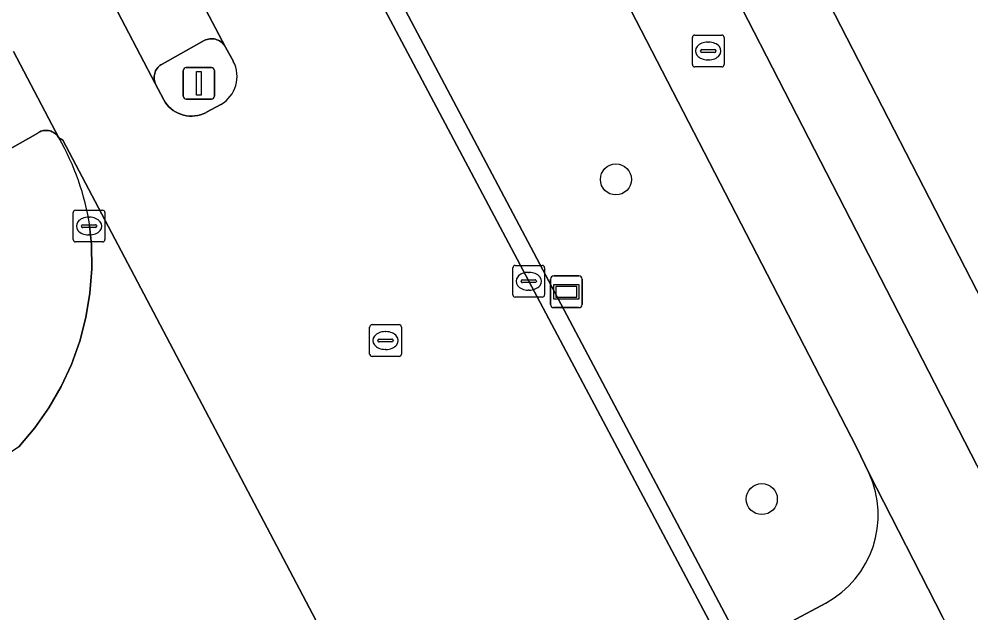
# Model space of a CAD drawing. Extents: x 158835 to 160077, y 386387 to 387778.
# Drawn here: x 159192.31 to 159222.31, y 387194.01 to 387212.72 of the extents above; entities that cross this region are included whole.
import ezdxf

# ---------------------------------------------------------------- set-up
doc = ezdxf.new("R2010")
doc.units = 0
for name, color, linetype in [('IMGEO_Berm_groen', 7, 'Continuous'), ('IMGEO_Boom', 7, 'Continuous'), ('IMGEO_Fietspad_open', 7, 'Continuous'), ('IMGEO_Groenvoorziening', 7, 'Continuous'), ('IMGEO_Kolk', 7, 'Continuous'), ('IMGEO_Lichtmast', 7, 'Continuous'), ('IMGEO_Rijbaan_lokaal_gesloten', 7, 'Continuous'), ('IMGEO_Rijbaan_lokaal_open', 7, 'Continuous'), ('IMGEO_Rioolput', 7, 'Continuous'), ('IMGEO_Straatnaambord', 7, 'Continuous'), ('IMGEO_Verkeerseiland_open', 7, 'Continuous'), ('IMGEO_Voetpad_open', 7, 'Continuous')]:
    doc.layers.add(name, color=color, linetype=linetype)

msp = doc.modelspace()

# ---------------------------------------------------------------- linework, layer by layer
at = {"layer": 'IMGEO_Berm_groen'}
for points in [[(159206.428, 387216.609), (159203.451, 387214.949), (159215.118, 387192.924), (159217.735, 387194.326)], [(159219.098, 387198.409), (159218.699, 387199.234), (159210.922, 387214.299)]]:
    msp.add_lwpolyline(points, dxfattribs=at)
msp.add_arc((159216.221, 387197.101), 3.161, 298.6266, 24.453, dxfattribs=at)
at = {"layer": 'IMGEO_Boom'}
for centre in [(159211.115, 387207.671), (159215.714, 387197.601)]:
    msp.add_circle(centre, 0.489, dxfattribs=at)
at = {"layer": 'IMGEO_Fietspad_open'}
for points in [[(159246.877, 387152.643), (159244.976, 387156.087), (159244.971, 387156.096), (159242.006, 387161.355), (159241.987, 387161.499), (159241.072, 387163.276), (159239.654, 387165.944), (159224.192, 387195.365), (159212.826, 387217.468), (159196.082, 387250), (159193.579, 387254.862), (159185.609, 387270.852), (159175.995, 387292.396), (159167.405, 387314.468)], [(159174.345, 387288.581), (159180.896, 387273.22), (159181.018, 387272.967), (159181.489, 387272.084), (159181.659, 387271.751), (159184.145, 387266.89), (159185.449, 387264.066), (159190.257, 387254.734), (159192.678, 387250), (159206.417, 387223.141), (159207.885, 387220.391), (159210.335, 387215.453), (159210.455, 387215.21), (159210.922, 387214.299), (159218.699, 387199.234), (159219.098, 387198.409), (159221.42, 387193.868)], [(159195.175, 387213.413), (159196.6, 387210.691), (159196.593, 387210.708), (159196.58, 387210.75), (159196.57, 387210.792), (159196.564, 387210.835), (159196.562, 387210.878), (159196.564, 387210.921), (159196.57, 387210.964), (159196.58, 387211.007), (159196.593, 387211.048), (159196.61, 387211.088), (159196.631, 387211.126), (159196.654, 387211.162), (159196.681, 387211.196), (159196.711, 387211.227), (159196.744, 387211.256), (159196.779, 387211.282), (159196.816, 387211.304), (159198.14, 387212.05), (159198.187, 387212.071), (159198.23, 387212.085), (159198.274, 387212.095), (159198.319, 387212.102), (159198.365, 387212.104), (159198.41, 387212.102), (159198.455, 387212.096), (159198.5, 387212.087), (159198.543, 387212.073), (159198.585, 387212.055), (159198.625, 387212.034), (159198.663, 387212.009), (159198.699, 387211.981), (159198.732, 387211.95), (159198.762, 387211.916), (159198.789, 387211.88), (159198.813, 387211.841), (159197.359, 387214.597)], [(159192.029, 387208.64), (159192.895, 387209.134), (159192.921, 387209.151), (159192.957, 387209.171), (159192.995, 387209.187), (159193.034, 387209.199), (159193.074, 387209.209), (159193.114, 387209.214), (159193.155, 387209.216), (159193.196, 387209.214), (159193.237, 387209.209), (159193.277, 387209.2), (159193.316, 387209.188), (159193.353, 387209.172), (159193.389, 387209.152), (159193.424, 387209.13), (159193.456, 387209.105), (159193.485, 387209.077), (159193.513, 387209.046), (159193.537, 387209.013), (159193.558, 387208.978), (159192.128, 387211.706)], [(159221.642, 387193.435), (159221.42, 387193.868), (159219.098, 387198.409)], [(159217.735, 387194.326), (159215.118, 387192.924)]]:
    msp.add_lwpolyline(points, dxfattribs=at)
msp.add_arc((159216.221, 387197.101), 3.161, 298.6266, 24.453, dxfattribs=at)
at = {"layer": 'IMGEO_Groenvoorziening'}
msp.add_lwpolyline([(159187.875, 387272.043), (159195.784, 387256.11), (159198.929, 387250), (159214.955, 387218.871), (159215.22, 387218.31), (159226.411, 387196.562), (159246.881, 387156.834)], dxfattribs=at)
at = {"layer": 'IMGEO_Kolk'}
for p, q in [((159194.087, 387206.702), (159194.939, 387206.702)), ((159194.012, 387205.776), (159194.012, 387206.628)), ((159194.5, 387206.482), (159194.525, 387206.482)), ((159195.013, 387206.628), (159195.013, 387205.776)), ((159194.271, 387206.196), (159194.271, 387206.208)), ((159194.709, 387206.159), (159194.311, 387206.159)), ((159194.314, 387206.245), (159194.712, 387206.245)), ((159194.755, 387206.208), (159194.755, 387206.196)), ((159194.523, 387205.922), (159194.498, 387205.922)), ((159194.939, 387205.702), (159194.087, 387205.702)), ((159207.943, 387204.964), (159208.795, 387204.964)), ((159207.868, 387204.038), (159207.868, 387204.89)), ((159208.356, 387204.744), (159208.381, 387204.744)), ((159208.869, 387204.89), (159208.869, 387204.038)), ((159208.127, 387204.458), (159208.127, 387204.47)), ((159208.565, 387204.421), (159208.167, 387204.421)), ((159208.17, 387204.507), (159208.568, 387204.507)), ((159208.611, 387204.47), (159208.611, 387204.458)), ((159208.379, 387204.184), (159208.354, 387204.184)), ((159208.795, 387203.964), (159207.943, 387203.964))]:
    msp.add_line(p, q, dxfattribs=at)
for points in [[(159194.087, 387206.702), (159194.939, 387206.702)], [(159194.012, 387205.776), (159194.012, 387206.628)], [(159195.013, 387206.628), (159195.013, 387205.776)], [(159194.939, 387205.702), (159194.087, 387205.702)], [(159207.943, 387204.964), (159208.795, 387204.964)], [(159207.868, 387204.038), (159207.868, 387204.89)], [(159208.869, 387204.89), (159208.869, 387204.038)], [(159208.795, 387203.964), (159207.943, 387203.964)]]:
    msp.add_lwpolyline(points, dxfattribs=at)
for centre, radius, start, end in [((159194.089, 387206.626), 0.0765, 91.552, 178.448), ((159194.089, 387206.626), 0.0765, 91.552, 178.448), ((159194.937, 387206.626), 0.0765, 1.552, 88.448), ((159194.937, 387206.626), 0.0765, 1.552, 88.448), ((159194.311, 387206.205), 0.0403, 85.8775, 175.7526), ((159194.308, 387206.195), 0.0366, 178.938, 274.7102), ((159194.712, 387206.202), 0.043, 264.8664, 352.4533), ((159194.716, 387206.207), 0.0386, 1.7309, 96.639), ((159194.089, 387205.778), 0.0765, 181.552, 268.448), ((159194.089, 387205.778), 0.0765, 181.552, 268.448), ((159194.937, 387205.778), 0.0765, 271.552, 358.448), ((159194.937, 387205.778), 0.0765, 271.552, 358.448), ((159207.945, 387204.888), 0.0765, 91.552, 178.448), ((159207.945, 387204.888), 0.0765, 91.552, 178.448), ((159208.793, 387204.888), 0.0765, 1.552, 88.448), ((159208.793, 387204.888), 0.0765, 1.552, 88.448), ((159208.167, 387204.467), 0.0403, 85.8775, 175.7526), ((159208.164, 387204.457), 0.0366, 178.938, 274.7102), ((159208.568, 387204.464), 0.043, 264.8664, 352.4533), ((159208.572, 387204.469), 0.0386, 1.7309, 96.639), ((159207.945, 387204.04), 0.0765, 181.552, 268.448), ((159207.945, 387204.04), 0.0765, 181.552, 268.448), ((159208.793, 387204.04), 0.0765, 271.552, 358.448), ((159208.793, 387204.04), 0.0765, 271.552, 358.448)]:
    msp.add_arc(centre, radius, start, end, dxfattribs=at)
for centre, major_axis, ratio, start_param, end_param in [((159194.499, 387206.202), (-0.387, 0.002), 0.722429, 4.712389, 7.853982), ((159194.524, 387206.202), (-0.39, 0.002), 0.717154, 1.570796, 4.712389), ((159208.355, 387204.464), (-0.387, 0.002), 0.722429, 4.712389, 7.853982), ((159208.38, 387204.464), (-0.39, 0.002), 0.717154, 1.570796, 4.712389)]:
    msp.add_ellipse(centre, major_axis=major_axis, ratio=ratio, start_param=start_param, end_param=end_param, dxfattribs=at)
at = {"layer": 'IMGEO_Lichtmast'}
for p, q in [((159197.476, 387210.3), (159197.476, 387211.1)), ((159197.476, 387211.1), (159197.476, 387210.3)), ((159197.576, 387211.2), (159198.366, 387211.2)), ((159198.366, 387211.2), (159197.576, 387211.2)), ((159198.466, 387211.1), (159198.466, 387210.3)), ((159198.466, 387210.3), (159198.466, 387211.1)), ((159198.366, 387210.2), (159197.576, 387210.2)), ((159197.576, 387210.2), (159198.366, 387210.2))]:
    msp.add_line(p, q, dxfattribs=at)
msp.add_lwpolyline([(159197.896, 387211.075), (159198.046, 387211.075), (159198.046, 387210.325), (159197.896, 387210.325), (159197.896, 387211.075)], dxfattribs=at)
for centre, start, end in [((159197.576, 387211.1), 90, 180), ((159197.576, 387211.1), 90, 180), ((159198.366, 387211.1), 0, 90), ((159198.366, 387211.1), 360, 90), ((159197.576, 387210.3), 180, 270), ((159197.576, 387210.3), 180, 270), ((159198.366, 387210.3), 270, 0), ((159198.366, 387210.3), 270, 0)]:
    msp.add_arc(centre, 0.1, start, end, dxfattribs=at)
at = {"layer": 'IMGEO_Rijbaan_lokaal_gesloten'}
for points in [[(159208.368, 387204.464), (159203.196, 387214.229), (159201.748, 387217.023), (159200.268, 387219.743), (159195.916, 387217.333), (159197.359, 387214.597), (159198.813, 387211.841), (159199.059, 387211.391)], [(159198.666, 387210.035), (159198.216, 387209.786), (159198.19, 387209.772), (159198.108, 387209.736), (159198.023, 387209.707), (159197.935, 387209.685), (159197.847, 387209.672), (159197.757, 387209.666), (159197.667, 387209.669), (159197.578, 387209.68), (159197.49, 387209.698), (159197.404, 387209.724), (159197.321, 387209.758), (159197.241, 387209.799), (159197.165, 387209.847), (159197.094, 387209.902), (159197.028, 387209.963), (159196.968, 387210.029), (159196.914, 387210.101), (159196.866, 387210.177), (159196.6, 387210.691), (159195.175, 387213.413)], [(159192.128, 387211.706), (159193.558, 387208.978), (159193.688, 387208.912), (159204.73, 387187.97)], [(159211.064, 387191.924), (159211.298, 387191.463), (159212.519, 387189.152), (159212.709, 387188.791), (159212.732, 387188.748), (159215.848, 387190.346), (159215.619, 387190.784), (159214.412, 387193.093), (159208.368, 387204.464)]]:
    msp.add_lwpolyline(points, dxfattribs=at)
msp.add_arc((159198.155, 387210.918), 1.02, 300.0442, 27.6302, dxfattribs=at)
at = {"layer": 'IMGEO_Rijbaan_lokaal_open'}
for points in [[(159203.004, 387190.207), (159203.167, 387190.045), (159203.853, 387189.286), (159204.321, 387188.646), (159204.73, 387187.97), (159193.688, 387208.912), (159193.558, 387208.978)], [(159194.531, 387206.205), (159194.585, 387205.626), (159194.596, 387204.853), (159194.538, 387204.083), (159194.411, 387203.32), (159194.217, 387202.572), (159193.956, 387201.845), (159193.632, 387201.143), (159193.247, 387200.474), (159192.803, 387199.841), (159192.303, 387199.251), (159189.383, 387197.27), (159187.41, 387196.081), (159186.985, 387195.824), (159182.901, 387193.183)]]:
    msp.add_lwpolyline(points, dxfattribs=at)
msp.add_arc((159186.857, 387205.069), 7.758, 8.4172, 30.253, dxfattribs=at)
at = {"layer": 'IMGEO_Rioolput'}
for p, q in [((159213.525, 387211.292), (159213.525, 387212.144)), ((159213.6, 387212.218), (159214.452, 387212.218)), ((159214.526, 387212.144), (159214.526, 387211.292)), ((159214.013, 387211.998), (159214.038, 387211.998)), ((159213.784, 387211.712), (159213.784, 387211.724)), ((159214.222, 387211.675), (159213.824, 387211.675)), ((159213.827, 387211.761), (159214.225, 387211.761)), ((159214.268, 387211.724), (159214.268, 387211.712)), ((159214.452, 387211.218), (159213.6, 387211.218)), ((159214.036, 387211.438), (159214.011, 387211.438)), ((159203.355, 387202.17), (159203.355, 387203.022)), ((159203.43, 387203.096), (159204.282, 387203.096)), ((159203.843, 387202.876), (159203.868, 387202.876)), ((159204.356, 387203.022), (159204.356, 387202.17)), ((159203.614, 387202.59), (159203.614, 387202.602)), ((159204.052, 387202.553), (159203.654, 387202.553)), ((159203.657, 387202.639), (159204.055, 387202.639)), ((159204.098, 387202.602), (159204.098, 387202.59)), ((159203.866, 387202.316), (159203.841, 387202.316)), ((159204.282, 387202.096), (159203.43, 387202.096))]:
    msp.add_line(p, q, dxfattribs=at)
for points in [[(159213.525, 387211.292), (159213.525, 387212.144)], [(159213.6, 387212.218), (159214.452, 387212.218)], [(159214.526, 387212.144), (159214.526, 387211.292)], [(159214.452, 387211.218), (159213.6, 387211.218)], [(159203.355, 387202.17), (159203.355, 387203.022)], [(159203.43, 387203.096), (159204.282, 387203.096)], [(159204.356, 387203.022), (159204.356, 387202.17)], [(159204.282, 387202.096), (159203.43, 387202.096)]]:
    msp.add_lwpolyline(points, dxfattribs=at)
for centre, radius, start, end in [((159213.602, 387212.142), 0.0765, 91.552, 178.448), ((159213.602, 387212.142), 0.0765, 91.552, 178.448), ((159214.45, 387212.142), 0.0765, 1.552, 88.448), ((159214.45, 387212.142), 0.0765, 1.552, 88.448), ((159213.824, 387211.721), 0.0403, 85.8775, 175.7526), ((159213.821, 387211.711), 0.0366, 178.938, 274.7102), ((159214.225, 387211.718), 0.043, 264.8664, 352.4533), ((159214.229, 387211.723), 0.0386, 1.7309, 96.639), ((159213.602, 387211.294), 0.0765, 181.552, 268.448), ((159213.602, 387211.294), 0.0765, 181.552, 268.448), ((159214.45, 387211.294), 0.0765, 271.552, 358.448), ((159214.45, 387211.294), 0.0765, 271.552, 358.448), ((159203.432, 387203.02), 0.0765, 91.552, 178.448), ((159203.432, 387203.02), 0.0765, 91.552, 178.448), ((159204.28, 387203.02), 0.0765, 1.552, 88.448), ((159204.28, 387203.02), 0.0765, 1.552, 88.448), ((159203.654, 387202.599), 0.0403, 85.8775, 175.7526), ((159203.651, 387202.589), 0.0366, 178.938, 274.7102), ((159204.055, 387202.596), 0.043, 264.8664, 352.4533), ((159204.059, 387202.601), 0.0386, 1.7309, 96.639), ((159203.432, 387202.172), 0.0765, 181.552, 268.448), ((159203.432, 387202.172), 0.0765, 181.552, 268.448), ((159204.28, 387202.172), 0.0765, 271.552, 358.448), ((159204.28, 387202.172), 0.0765, 271.552, 358.448)]:
    msp.add_arc(centre, radius, start, end, dxfattribs=at)
for centre, major_axis, ratio, start_param, end_param in [((159214.012, 387211.718), (-0.387, 0.002), 0.722429, 4.712389, 7.853982), ((159214.037, 387211.718), (-0.39, 0.002), 0.717154, 1.570796, 4.712389), ((159203.842, 387202.596), (-0.387, 0.002), 0.722429, 4.712389, 7.853982), ((159203.867, 387202.596), (-0.39, 0.002), 0.717154, 1.570796, 4.712389)]:
    msp.add_ellipse(centre, major_axis=major_axis, ratio=ratio, start_param=start_param, end_param=end_param, dxfattribs=at)
at = {"layer": 'IMGEO_Straatnaambord'}
for p, q in [((159209.158, 387204.632), (159209.948, 387204.632)), ((159209.948, 387204.632), (159209.158, 387204.632)), ((159209.058, 387203.732), (159209.058, 387204.532)), ((159209.058, 387204.532), (159209.058, 387203.732)), ((159210.048, 387204.532), (159210.048, 387203.732)), ((159210.048, 387203.732), (159210.048, 387204.532)), ((159209.948, 387203.632), (159209.158, 387203.632)), ((159209.158, 387203.632), (159209.948, 387203.632))]:
    msp.add_line(p, q, dxfattribs=at)
for points in [[(159209.159, 387204.364), (159209.947, 387204.364), (159209.947, 387203.9), (159209.159, 387203.9), (159209.159, 387204.364)], [(159209.224, 387204.299), (159209.224, 387203.965), (159209.882, 387203.965), (159209.882, 387204.299), (159209.224, 387204.299)]]:
    msp.add_lwpolyline(points, dxfattribs=at)
for centre, start, end in [((159209.158, 387204.532), 90, 180), ((159209.158, 387204.532), 90, 180), ((159209.948, 387204.532), 0, 90), ((159209.948, 387204.532), 360, 90), ((159209.158, 387203.732), 180, 270), ((159209.158, 387203.732), 180, 270), ((159209.948, 387203.732), 270, 0), ((159209.948, 387203.732), 270, 0)]:
    msp.add_arc(centre, 0.1, start, end, dxfattribs=at)
at = {"layer": 'IMGEO_Verkeerseiland_open'}
for points in [[(159215.118, 387192.924), (159203.451, 387214.949)], [(159203.196, 387214.229), (159208.368, 387204.464), (159214.412, 387193.093)], [(159199.059, 387211.391), (159198.813, 387211.841), (159198.789, 387211.88), (159198.762, 387211.916), (159198.732, 387211.95), (159198.699, 387211.981), (159198.663, 387212.009), (159198.625, 387212.034), (159198.585, 387212.055), (159198.543, 387212.073), (159198.5, 387212.087), (159198.455, 387212.096), (159198.41, 387212.102), (159198.365, 387212.104), (159198.319, 387212.102), (159198.274, 387212.095), (159198.23, 387212.085), (159198.187, 387212.071), (159198.14, 387212.05), (159196.816, 387211.304), (159196.779, 387211.282), (159196.744, 387211.256), (159196.711, 387211.227), (159196.681, 387211.196), (159196.654, 387211.162), (159196.631, 387211.126), (159196.61, 387211.088), (159196.593, 387211.048), (159196.58, 387211.007), (159196.57, 387210.964), (159196.564, 387210.921), (159196.562, 387210.878), (159196.564, 387210.835), (159196.57, 387210.792), (159196.58, 387210.75), (159196.593, 387210.708), (159196.6, 387210.691), (159196.866, 387210.177), (159196.914, 387210.101), (159196.968, 387210.029), (159197.028, 387209.963), (159197.094, 387209.902), (159197.165, 387209.847), (159197.241, 387209.799), (159197.321, 387209.758), (159197.404, 387209.724), (159197.49, 387209.698), (159197.578, 387209.68), (159197.667, 387209.669), (159197.757, 387209.666), (159197.847, 387209.672), (159197.935, 387209.685), (159198.023, 387209.707), (159198.108, 387209.736), (159198.19, 387209.772), (159198.216, 387209.786), (159198.666, 387210.035)], [(159193.558, 387208.978), (159193.537, 387209.013), (159193.513, 387209.046), (159193.485, 387209.077), (159193.456, 387209.105), (159193.424, 387209.13), (159193.389, 387209.152), (159193.353, 387209.172), (159193.316, 387209.188), (159193.277, 387209.2), (159193.237, 387209.209), (159193.196, 387209.214), (159193.155, 387209.216), (159193.114, 387209.214), (159193.074, 387209.209), (159193.034, 387209.199), (159192.995, 387209.187), (159192.957, 387209.171), (159192.921, 387209.151), (159192.895, 387209.134), (159192.029, 387208.64)], [(159192.303, 387199.251), (159192.803, 387199.841), (159193.247, 387200.474), (159193.632, 387201.143), (159193.956, 387201.845), (159194.217, 387202.572), (159194.411, 387203.32), (159194.538, 387204.083), (159194.596, 387204.853), (159194.585, 387205.626), (159194.531, 387206.205)]]:
    msp.add_lwpolyline(points, dxfattribs=at)
for centre, radius, start, end in [((159198.155, 387210.918), 1.02, 300.0442, 27.6302), ((159186.857, 387205.069), 7.758, 8.4172, 30.253)]:
    msp.add_arc(centre, radius, start, end, dxfattribs=at)
at = {"layer": 'IMGEO_Voetpad_open'}
for points in [[(159149.879, 387377.204), (159149.751, 387377.196), (159146.179, 387374.979), (159147.192, 387372.141), (159147.299, 387371.842), (159151.45, 387360.212), (159154.676, 387349.669), (159159.918, 387334.918), (159164.73, 387321.295), (159167.405, 387314.468), (159175.995, 387292.396), (159185.609, 387270.852), (159193.579, 387254.862), (159196.082, 387250), (159212.826, 387217.468), (159224.192, 387195.365), (159239.654, 387165.944), (159241.072, 387163.276), (159241.987, 387161.499)], [(159246.881, 387156.834), (159226.411, 387196.562), (159215.22, 387218.31), (159214.955, 387218.871), (159198.929, 387250), (159195.784, 387256.11), (159187.875, 387272.043)]]:
    msp.add_lwpolyline(points, dxfattribs=at)

doc.saveas('drawing.dxf')
